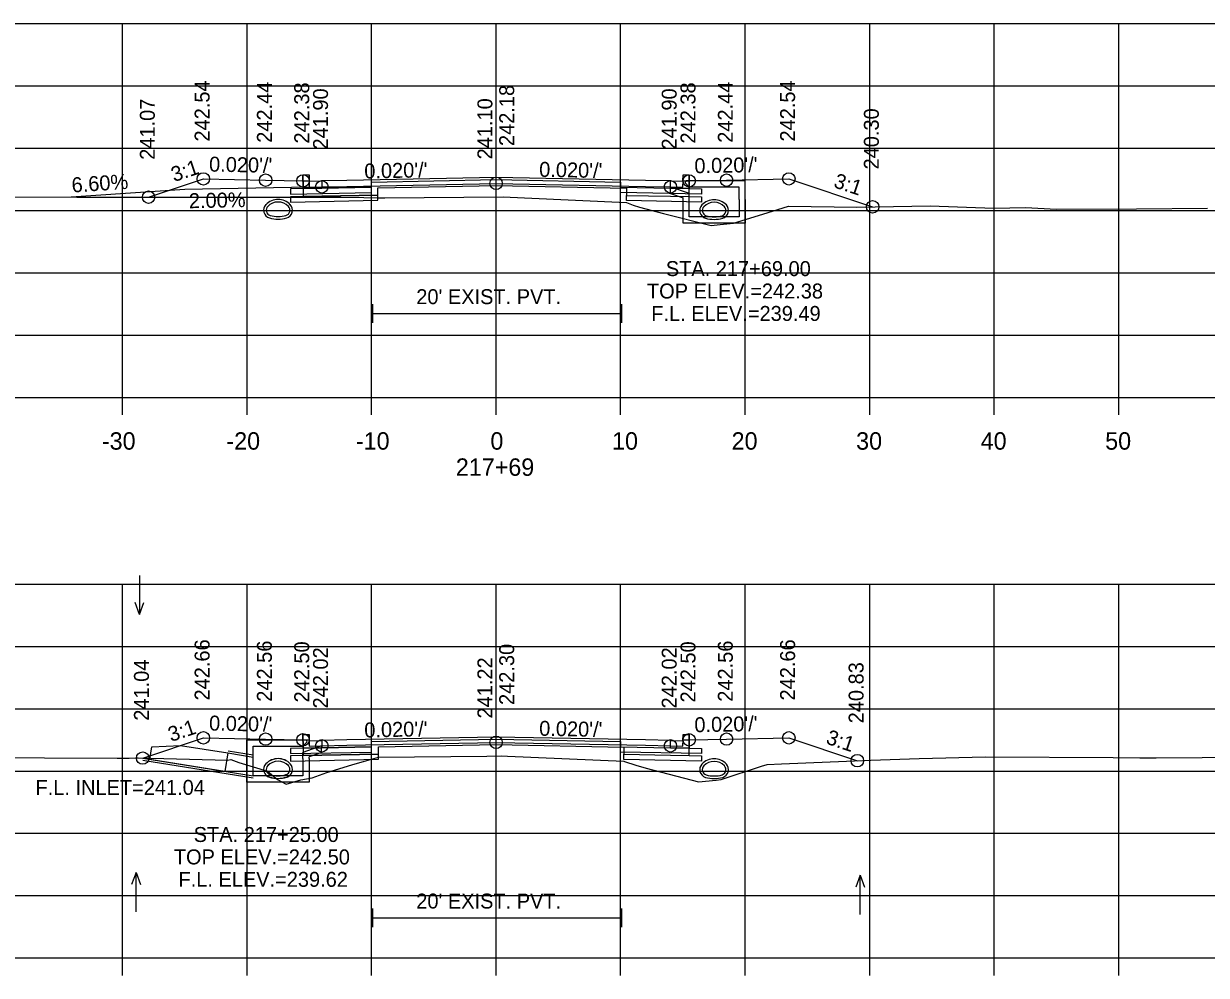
# Model space of a CAD drawing. Extents: x 1369627 to 1374022, y 380035 to 398173.
# Drawn here: x 1371500.9 to 1371595.9, y 383901.4 to 383977.8 of the extents above; entities that cross this region are included whole.
import ezdxf

# ---------------------------------------------------------------- set-up
doc = ezdxf.new("R2010")
doc.units = 0
for name, color, linetype in [('Default', 7, 'Continuous'), ('R_Alt Surface', 7, 'Continuous'), ('R_Axis', 7, 'Continuous'), ('R_Axis Annot', 7, 'Continuous'), ('R_Border Notes', 7, 'Continuous'), ('R_Drive', 7, 'Continuous'), ('R_Exist Surface', 7, 'Continuous'), ('R_Fin Surface', 7, 'Continuous'), ('R_Grid', 7, 'Continuous'), ('R_No Plot', 7, 'Continuous'), ('R_Water', 7, 'Continuous'), ('R_Water Annot', 7, 'Continuous'), ('R_Xsect Elev', 7, 'Continuous'), ('R_Xsect Slope', 7, 'Continuous')]:
    doc.layers.add(name, color=color, linetype=linetype)

msp = doc.modelspace()

# ---------------------------------------------------------------- linework, layer by layer
at = {"layer": 'Default'}
for p, q in [((1371528.933, 383953.819), (1371528.933, 383955.319)), ((1371548.933, 383953.819), (1371548.933, 383955.319)), ((1371528.933, 383954.569), (1371548.933, 383954.569)), ((1371528.933, 383905.299), (1371528.933, 383906.799)), ((1371548.933, 383905.299), (1371548.933, 383906.799)), ((1371528.933, 383906.049), (1371548.933, 383906.049))]:
    msp.add_line(p, q, dxfattribs=at)
for points in [[(1371523.336, 383965.696), (1371523.836, 383965.696), (1371523.846, 383965.196), (1371524.846, 383965.216), (1371524.846, 383964.629), (1371523.346, 383964.599)], [(1371553.846, 383965.196), (1371553.856, 383965.696), (1371554.356, 383965.696), (1371554.346, 383964.599), (1371552.846, 383964.629), (1371552.846, 383965.216)], [(1371523.336, 383920.776), (1371523.836, 383920.776), (1371523.846, 383920.276), (1371524.846, 383920.296), (1371524.846, 383919.709), (1371523.346, 383919.679)], [(1371553.846, 383920.276), (1371553.856, 383920.776), (1371554.356, 383920.776), (1371554.346, 383919.679), (1371552.846, 383919.709), (1371552.846, 383920.296)]]:
    msp.add_lwpolyline(points, close=True, dxfattribs=at)
at = {"layer": 'R_Alt Surface'}
for points in [[(1371523.336, 383965.696), (1371523.346, 383964.599), (1371524.846, 383964.629), (1371528.846, 383964.709), (1371528.846, 383965.126), (1371538.846, 383965.326), (1371548.846, 383965.126), (1371548.846, 383964.709), (1371552.846, 383964.629), (1371554.346, 383964.599), (1371554.356, 383965.696)], [(1371523.336, 383965.22), (1371523.346, 383963.957), (1371524.846, 383963.987), (1371529.357, 383964.077), (1371529.357, 383964.66), (1371538.846, 383964.85), (1371549.309, 383964.641), (1371549.309, 383964.058), (1371552.846, 383963.987), (1371554.346, 383963.957), (1371554.356, 383965.22)], [(1371523.336, 383920.776), (1371523.346, 383919.679), (1371524.846, 383919.709), (1371528.846, 383919.789), (1371528.846, 383920.206), (1371538.846, 383920.406), (1371548.846, 383920.206), (1371548.846, 383919.789), (1371552.846, 383919.709), (1371554.346, 383919.679), (1371554.356, 383920.776)], [(1371523.336, 383920.348), (1371523.346, 383919.085), (1371524.846, 383919.115), (1371529.401, 383919.206), (1371529.401, 383919.789), (1371538.846, 383919.978), (1371549.091, 383919.773), (1371549.091, 383919.19), (1371552.846, 383919.115), (1371554.346, 383919.085), (1371554.356, 383920.348)]]:
    msp.add_lwpolyline(points, dxfattribs=at)
for points in [[(1371538.846, 383965.496), (1371526.846, 383965.256), (1371524.846, 383965.216), (1371524.846, 383964.629), (1371528.846, 383964.709), (1371528.846, 383965.126), (1371538.846, 383965.326), (1371548.846, 383965.126), (1371548.846, 383964.709), (1371552.846, 383964.629), (1371552.846, 383965.216), (1371550.846, 383965.256)], [(1371528.846, 383964.709), (1371524.846, 383964.629), (1371523.346, 383964.599), (1371522.346, 383964.579), (1371522.346, 383964.162), (1371528.846, 383964.292)], [(1371548.846, 383964.709), (1371552.846, 383964.629), (1371554.346, 383964.599), (1371555.346, 383964.579), (1371555.346, 383964.162), (1371548.846, 383964.292)], [(1371529.357, 383964.077), (1371524.846, 383963.987), (1371523.346, 383963.957), (1371522.346, 383963.937), (1371522.346, 383963.52), (1371529.357, 383963.66)], [(1371549.309, 383964.058), (1371552.846, 383963.987), (1371554.346, 383963.957), (1371555.346, 383963.937), (1371555.346, 383963.52), (1371549.309, 383963.641)], [(1371528.846, 383919.789), (1371524.846, 383919.709), (1371523.346, 383919.679), (1371522.346, 383919.659), (1371522.346, 383919.242), (1371528.846, 383919.372)], [(1371538.846, 383920.576), (1371526.846, 383920.336), (1371524.846, 383920.296), (1371524.846, 383919.709), (1371528.846, 383919.789), (1371528.846, 383920.206), (1371538.846, 383920.406), (1371548.846, 383920.206), (1371548.846, 383919.789), (1371552.846, 383919.709), (1371552.846, 383920.296), (1371550.846, 383920.336)], [(1371548.846, 383919.789), (1371552.846, 383919.709), (1371554.346, 383919.679), (1371555.346, 383919.659), (1371555.346, 383919.242), (1371548.846, 383919.372)], [(1371529.401, 383919.206), (1371524.846, 383919.115), (1371523.346, 383919.085), (1371522.346, 383919.065), (1371522.346, 383918.648), (1371529.401, 383918.789)], [(1371549.091, 383919.19), (1371552.846, 383919.115), (1371554.346, 383919.085), (1371555.346, 383919.065), (1371555.346, 383918.648), (1371549.091, 383918.773)]]:
    msp.add_lwpolyline(points, close=True, dxfattribs=at)
at = {"layer": 'R_Axis'}
for p, q in [((1371388.846, 383947.843), (1371688.846, 383947.843)), ((1371508.846, 383946.443), (1371508.846, 383947.843)), ((1371518.846, 383946.443), (1371518.846, 383947.843)), ((1371528.846, 383946.443), (1371528.846, 383947.843)), ((1371538.846, 383946.443), (1371538.846, 383947.843)), ((1371548.846, 383946.443), (1371548.846, 383947.843)), ((1371558.846, 383946.443), (1371558.846, 383947.843)), ((1371568.846, 383946.443), (1371568.846, 383947.843)), ((1371578.846, 383946.443), (1371578.846, 383947.843)), ((1371588.846, 383946.443), (1371588.846, 383947.843)), ((1371388.846, 383902.843), (1371688.846, 383902.843)), ((1371508.846, 383901.443), (1371508.846, 383902.843)), ((1371518.846, 383901.443), (1371518.846, 383902.843)), ((1371528.846, 383901.443), (1371528.846, 383902.843)), ((1371538.846, 383901.443), (1371538.846, 383902.843)), ((1371548.846, 383901.443), (1371548.846, 383902.843)), ((1371558.846, 383901.443), (1371558.846, 383902.843)), ((1371568.846, 383901.443), (1371568.846, 383902.843)), ((1371578.846, 383901.443), (1371578.846, 383902.843)), ((1371588.846, 383901.443), (1371588.846, 383902.843))]:
    msp.add_line(p, q, dxfattribs=at)
at = {"layer": 'R_Drive'}
for p, q in [((1371513.846, 383964.52), (1371504.725, 383963.918)), ((1371523.846, 383964.72), (1371513.846, 383964.52))]:
    msp.add_line(p, q, dxfattribs=at)
for centre, radius, start, end in [((1371521.336, 383962.377), 1.354, 43.64848, 136.35152), ((1371521.336, 383962.377), 1.146, 43.64848, 136.35152), ((1371520.823, 383962.866), 0.646, 136.35152, 253.95293), ((1371520.823, 383962.866), 0.438, 136.35152, 253.95293), ((1371521.336, 383964.647), 2.292, 253.95293, 286.04707), ((1371521.848, 383962.866), 0.438, 286.04707, 43.64848), ((1371521.848, 383962.866), 0.646, 286.04707, 43.64848), ((1371521.336, 383964.647), 2.5, 253.95293, 286.04707), ((1371521.336, 383917.486), 1.354, 43.64848, 136.35152), ((1371521.336, 383917.484), 1.354, 43.64848, 136.35152), ((1371556.356, 383917.467), 1.354, 43.64848, 136.35152), ((1371520.823, 383917.975), 0.646, 136.35152, 253.95293), ((1371520.823, 383917.973), 0.646, 136.35152, 253.95293), ((1371520.823, 383917.975), 0.438, 136.35152, 253.95293), ((1371520.823, 383917.973), 0.438, 136.35152, 253.95293), ((1371521.336, 383917.486), 1.146, 43.64848, 136.35152), ((1371521.336, 383917.484), 1.146, 43.64848, 136.35152), ((1371521.848, 383917.975), 0.438, 286.04707, 43.64848), ((1371521.848, 383917.973), 0.438, 286.04707, 43.64848), ((1371521.848, 383917.975), 0.646, 286.04707, 43.64848), ((1371521.848, 383917.973), 0.646, 286.04707, 43.64848), ((1371555.843, 383917.956), 0.646, 136.35152, 253.95293), ((1371555.843, 383917.956), 0.438, 136.35152, 253.95293), ((1371556.356, 383917.467), 1.146, 43.64848, 136.35152), ((1371556.868, 383917.956), 0.438, 286.04707, 43.64848), ((1371556.868, 383917.956), 0.646, 286.04707, 43.64848), ((1371521.336, 383919.757), 2.5, 253.95293, 286.04707), ((1371521.336, 383919.754), 2.5, 253.95293, 286.04707), ((1371521.336, 383919.757), 2.292, 253.95293, 286.04707), ((1371521.336, 383919.754), 2.292, 253.95293, 286.04707), ((1371556.356, 383919.738), 2.5, 253.95293, 286.04707), ((1371556.356, 383919.738), 2.292, 253.95293, 286.04707)]:
    msp.add_arc(centre, radius, start, end, dxfattribs=at)
at = {"layer": 'R_Exist Surface'}
for points in [[(1371485.828, 383963.933), (1371505.185, 383963.92), (1371506.153, 383963.917), (1371526.179, 383963.905), (1371526.204, 383963.905), (1371526.258, 383963.905), (1371526.31, 383963.906), (1371526.404, 383963.907), (1371528.226, 383963.884), (1371529.357, 383963.868), (1371529.357, 383963.868), (1371529.921, 383963.873), (1371539.421, 383963.95), (1371541.138, 383963.869), (1371549.309, 383963.476), (1371549.855, 383963.276), (1371550.356, 383963.103), (1371552.291, 383962.612), (1371556.12, 383961.649), (1371556.845, 383961.723), (1371557.91, 383961.837), (1371560.254, 383962.552), (1371562.334, 383963.198), (1371567.82, 383963.118), (1371573.713, 383963.212), (1371578.826, 383963.043), (1371581.398, 383963.092), (1371583.832, 383962.961), (1371590.276, 383962.977), (1371595.968, 383963.025)], [(1371496.721, 383918.938), (1371508.404, 383918.873), (1371509.375, 383918.883), (1371509.921, 383918.897), (1371510.112, 383918.892), (1371517.313, 383918.726), (1371517.53, 383918.761), (1371518.198, 383918.516), (1371520.488, 383917.834), (1371521.289, 383917.16), (1371521.995, 383916.795), (1371523.164, 383917.139), (1371524.082, 383917.3), (1371525.261, 383917.735), (1371527.251, 383918.331), (1371528.663, 383918.731), (1371529.401, 383918.946), (1371538.103, 383919.051), (1371539.244, 383919.065), (1371539.759, 383919.044), (1371549.091, 383918.624), (1371549.146, 383918.613), (1371550.074, 383918.309), (1371550.898, 383918.073), (1371555.111, 383916.964), (1371556.521, 383917.117), (1371556.922, 383917.168), (1371560.157, 383918.231), (1371560.617, 383918.381), (1371561.763, 383918.425), (1371568.944, 383918.718), (1371572.824, 383918.855), (1371578.146, 383918.983), (1371588.388, 383918.924), (1371590.533, 383918.906), (1371590.817, 383918.904), (1371591.865, 383918.893), (1371621.388, 383919.129)]]:
    msp.add_lwpolyline(points, dxfattribs=at)
at = {"layer": 'R_Fin Surface'}
for points in [[(1371510.938, 383963.914), (1371515.336, 383965.38), (1371520.336, 383965.28), (1371523.336, 383965.22), (1371523.836, 383965.22), (1371523.846, 383964.72), (1371524.846, 383964.74), (1371526.846, 383964.78), (1371538.846, 383965.02), (1371550.846, 383964.78), (1371552.846, 383964.74), (1371553.846, 383964.72), (1371553.856, 383965.22), (1371554.356, 383965.22), (1371557.356, 383965.28), (1371562.356, 383965.38), (1371569.082, 383963.138)], [(1371510.464, 383918.884), (1371515.336, 383920.508), (1371520.336, 383920.408), (1371523.336, 383920.348), (1371523.836, 383920.348), (1371523.846, 383919.848), (1371524.846, 383919.868), (1371526.846, 383919.908), (1371538.846, 383920.148), (1371550.846, 383919.908), (1371552.846, 383919.868), (1371553.846, 383919.848), (1371553.856, 383920.348), (1371554.356, 383920.348), (1371557.356, 383920.408), (1371562.356, 383920.508), (1371567.858, 383918.674)]]:
    msp.add_lwpolyline(points, dxfattribs=at)
at = {"layer": 'R_Grid'}
for p, q in [((1371388.846, 383977.843), (1371688.846, 383977.843)), ((1371508.846, 383947.843), (1371508.846, 383977.843)), ((1371518.846, 383947.843), (1371518.846, 383977.843)), ((1371528.846, 383947.843), (1371528.846, 383977.843)), ((1371538.846, 383947.843), (1371538.846, 383977.843)), ((1371548.846, 383947.843), (1371548.846, 383977.843)), ((1371558.846, 383947.843), (1371558.846, 383977.843)), ((1371568.846, 383947.843), (1371568.846, 383977.843)), ((1371578.846, 383947.843), (1371578.846, 383977.843)), ((1371588.846, 383947.843), (1371588.846, 383977.843)), ((1371388.846, 383972.843), (1371688.846, 383972.843)), ((1371388.846, 383967.843), (1371688.846, 383967.843)), ((1371388.846, 383962.843), (1371688.846, 383962.843)), ((1371388.846, 383957.843), (1371688.846, 383957.843)), ((1371388.846, 383952.843), (1371688.846, 383952.843)), ((1371388.846, 383947.843), (1371688.846, 383947.843)), ((1371388.846, 383932.843), (1371688.846, 383932.843)), ((1371508.846, 383902.843), (1371508.846, 383932.843)), ((1371518.846, 383902.843), (1371518.846, 383932.843)), ((1371528.846, 383902.843), (1371528.846, 383932.843)), ((1371538.846, 383902.843), (1371538.846, 383932.843)), ((1371548.846, 383902.843), (1371548.846, 383932.843)), ((1371558.846, 383902.843), (1371558.846, 383932.843)), ((1371568.846, 383902.843), (1371568.846, 383932.843)), ((1371578.846, 383902.843), (1371578.846, 383932.843)), ((1371588.846, 383902.843), (1371588.846, 383932.843)), ((1371388.846, 383927.843), (1371688.846, 383927.843)), ((1371388.846, 383922.843), (1371688.846, 383922.843)), ((1371388.846, 383917.843), (1371688.846, 383917.843)), ((1371388.846, 383912.843), (1371688.846, 383912.843)), ((1371388.846, 383907.843), (1371688.846, 383907.843)), ((1371388.846, 383902.843), (1371688.846, 383902.843))]:
    msp.add_line(p, q, dxfattribs=at)
at = {"layer": 'R_No Plot'}
for p, q in [((1371517.316, 383919.455), (1371519.336, 383919.132)), ((1371510.464, 383918.717), (1371519.336, 383917.298))]:
    msp.add_line(p, q, dxfattribs=at)
for centre in [(1371515.336, 383965.38), (1371520.336, 383965.28), (1371523.336, 383965.22), (1371538.846, 383965.02), (1371554.356, 383965.22), (1371557.356, 383965.28), (1371562.356, 383965.38), (1371510.938, 383963.914), (1371524.846, 383964.74), (1371552.846, 383964.74), (1371569.082, 383963.138), (1371515.336, 383920.508), (1371520.336, 383920.408), (1371523.336, 383920.348), (1371554.356, 383920.348), (1371557.356, 383920.408), (1371562.356, 383920.508), (1371524.846, 383919.868), (1371538.846, 383920.148), (1371552.846, 383919.868), (1371510.464, 383918.884), (1371567.858, 383918.674)]:
    msp.add_circle(centre, 0.5, dxfattribs=at)
at = {"layer": 'R_Water'}
for p, q in [((1371552.856, 383964.743), (1371554.356, 383964.223)), ((1371554.023, 383965.058), (1371554.106, 383965.223)), ((1371554.023, 383965.058), (1371554.356, 383964.723)), ((1371558.856, 383965.223), (1371554.106, 383965.223)), ((1371558.356, 383964.723), (1371554.356, 383964.723)), ((1371558.356, 383963.723), (1371558.356, 383964.723)), ((1371558.856, 383963.723), (1371558.856, 383965.223)), ((1371552.856, 383964.214), (1371553.856, 383963.867)), ((1371553.856, 383963.723), (1371553.856, 383963.867)), ((1371554.356, 383963.723), (1371554.356, 383964.223)), ((1371518.836, 383920.343), (1371523.586, 383920.343)), ((1371518.836, 383918.843), (1371518.836, 383920.343)), ((1371519.336, 383918.843), (1371519.336, 383919.843)), ((1371519.336, 383919.843), (1371523.336, 383919.843)), ((1371523.668, 383920.178), (1371523.336, 383919.843)), ((1371524.836, 383919.863), (1371523.336, 383919.343)), ((1371523.668, 383920.178), (1371523.586, 383920.343)), ((1371510.464, 383918.884), (1371519.336, 383917.463)), ((1371510.464, 383918.884), (1371519.336, 383917.465)), ((1371517.29, 383919.292), (1371519.336, 383918.965)), ((1371523.336, 383918.843), (1371523.336, 383919.343)), ((1371524.836, 383919.334), (1371523.836, 383918.987)), ((1371523.836, 383918.843), (1371523.836, 383918.987))]:
    msp.add_line(p, q, dxfattribs=at)
for points in [[(1371552.856, 383964.214), (1371552.856, 383964.743)], [(1371558.856, 383963.723), (1371558.856, 383961.837), (1371556.356, 383961.837), (1371553.856, 383961.837), (1371553.856, 383963.723)], [(1371558.356, 383963.723), (1371558.356, 383962.337), (1371556.356, 383962.337), (1371554.356, 383962.337), (1371554.356, 383963.723)], [(1371524.836, 383919.334), (1371524.836, 383919.863)], [(1371523.836, 383918.843), (1371523.836, 383916.963), (1371521.336, 383916.963), (1371518.836, 383916.963), (1371518.836, 383918.843)], [(1371523.336, 383918.843), (1371523.336, 383917.463), (1371521.336, 383917.463), (1371519.336, 383917.463), (1371519.336, 383918.843)]]:
    msp.add_lwpolyline(points, dxfattribs=at)
msp.add_lwpolyline([(1371517.29, 383919.292), (1371517.053, 383917.811), (1371511.047, 383918.772), (1371511.211, 383919.8), (1371513.505, 383919.897)], close=True, dxfattribs=at)
at = {"layer": 'R_Water Annot'}
for p, q in [((1371510.206, 383933.551), (1371510.206, 383930.409)), ((1371510.206, 383930.409), (1371509.856, 383931.37)), ((1371510.206, 383930.409), (1371510.556, 383931.37)), ((1371509.927, 383909.687), (1371509.577, 383908.725)), ((1371509.927, 383906.545), (1371509.927, 383909.687)), ((1371509.927, 383909.687), (1371510.277, 383908.725)), ((1371568.089, 383909.475), (1371567.739, 383908.513)), ((1371568.089, 383906.333), (1371568.089, 383909.475)), ((1371568.089, 383909.475), (1371568.439, 383908.513))]:
    msp.add_line(p, q, dxfattribs=at)
for centre, radius, start, end in [((1371556.356, 383962.358), 1.354, 43.64848, 136.35152), ((1371556.356, 383962.358), 1.354, 43.64848, 136.35152), ((1371556.356, 383962.358), 1.146, 43.64848, 136.35152), ((1371556.356, 383962.358), 1.146, 43.64848, 136.35152), ((1371555.843, 383962.847), 0.646, 136.35152, 253.95293), ((1371555.843, 383962.847), 0.646, 136.35152, 253.95293), ((1371555.843, 383962.847), 0.438, 136.35152, 253.95293), ((1371555.843, 383962.847), 0.438, 136.35152, 253.95293), ((1371556.868, 383962.847), 0.438, 286.04707, 43.64848), ((1371556.868, 383962.847), 0.438, 286.04707, 43.64848), ((1371556.868, 383962.847), 0.646, 286.04707, 43.64848), ((1371556.868, 383962.847), 0.646, 286.04707, 43.64848), ((1371556.356, 383964.629), 2.5, 253.95293, 286.04707), ((1371556.356, 383964.629), 2.5, 253.95293, 286.04707), ((1371556.356, 383964.629), 2.292, 253.95293, 286.04707), ((1371556.356, 383964.629), 2.292, 253.95293, 286.04707)]:
    msp.add_arc(centre, radius, start, end, dxfattribs=at)
at = {"layer": 'R_Xsect Elev'}
for p, q in [((1371538.846, 383963.945), (1371538.846, 383973.945)), ((1371538.846, 383919.06), (1371538.846, 383929.06))]:
    msp.add_line(p, q, dxfattribs=at)

# ---------------------------------------------------------------- texts
at = {"layer": 'R_Axis Annot'}
for s, height, p in [("20' EXIST. PVT.", 1.2, (1371532.436, 383955.327)), ('-30', 1.4, (1371507.187, 383943.643)), ('-20', 1.4, (1371517.187, 383943.643)), ('-10', 1.4, (1371527.584, 383943.643)), ('0', 1.4, (1371538.388, 383943.643)), ('10', 1.4, (1371548.157, 383943.643)), ('20', 1.4, (1371557.76, 383943.643)), ('30', 1.4, (1371567.76, 383943.643)), ('40', 1.4, (1371577.76, 383943.643)), ('50', 1.4, (1371587.76, 383943.643)), ('217+69', 1.4, (1371535.61, 383941.543)), ("20' EXIST. PVT.", 1.2, (1371532.436, 383906.806))]:
    msp.add_text(s, height=height, dxfattribs=at).set_placement(p)
at = {"layer": 'R_Border Notes'}
msp.add_text('F.L. INLET=241.04', height=1.2, dxfattribs=at).set_placement((1371501.857, 383915.932))
at = {"layer": 'R_Water Annot'}
for s, p in [('STA. 217+69.00', (1371552.476, 383957.579)), ('TOP ELEV.=242.38', (1371550.96, 383955.779)), ('F.L. ELEV.=239.49', (1371551.305, 383953.979)), ('STA. 217+25.00', (1371514.562, 383912.149)), ('TOP ELEV.=242.50', (1371512.965, 383910.349)), ('F.L. ELEV.=239.62', (1371513.338, 383908.549))]:
    msp.add_text(s, height=1.2, dxfattribs=at).set_placement(p)
at = {"layer": 'R_Xsect Elev'}
for s, rotation, p in [('242.54', 90, (1371515.836, 383968.38)), ('242.44', 90, (1371520.836, 383968.28)), ('242.38', 90, (1371523.836, 383968.22)), ('242.38', 90, (1371554.856, 383968.22)), ('242.44', 90, (1371557.856, 383968.28)), ('242.54', 90, (1371562.856, 383968.38)), ('241.90', 90, (1371525.346, 383967.74)), ('242.18', 90, (1371540.297, 383968.02)), ('241.90', 90, (1371553.346, 383967.74)), ('241.07', 90, (1371511.438, 383966.914)), ('241.10', 90, (1371538.546, 383966.945)), ('240.30', 90, (1371569.582, 383966.138)), ('6.60%', 3.77604, (1371504.794, 383964.286)), ('2.00%', 1.14576, (1371514.185, 383963.024)), ('242.66', 90, (1371515.836, 383923.508)), ('242.66', 90, (1371562.856, 383923.508)), ('242.56', 90, (1371520.836, 383923.408)), ('242.50', 90, (1371523.836, 383923.348)), ('242.02', 90, (1371525.346, 383922.868)), ('242.30', 90, (1371540.297, 383923.148)), ('242.02', 90, (1371553.346, 383922.868)), ('242.50', 90, (1371554.856, 383923.348)), ('242.56', 90, (1371557.856, 383923.408)), ('241.04', 90, (1371510.964, 383921.884)), ('241.22', 90, (1371538.546, 383922.06)), ('240.83', 90, (1371568.358, 383921.674))]:
    msp.add_text(s, height=1.2, rotation=rotation, dxfattribs=at).set_placement(p)
at = {"layer": 'R_Xsect Slope'}
for s, rotation, p in [('3:1', 18.43323, (1371512.979, 383965.121)), ("0.020'/'", 358.85424, (1371515.786, 383965.971)), ("0.020'/'", 1.14576, (1371528.272, 383965.409)), ("0.020'/'", 358.85424, (1371542.296, 383965.551)), ("0.020'/'", 1.14576, (1371554.782, 383965.829)), ('3:1', 341.56677, (1371565.877, 383964.733)), ('3:1', 18.43323, (1371512.742, 383920.17)), ("0.020'/'", 358.85424, (1371515.786, 383921.099)), ("0.020'/'", 1.14576, (1371528.272, 383920.536)), ("0.020'/'", 358.85424, (1371542.296, 383920.679)), ("0.020'/'", 1.14576, (1371554.782, 383920.956)), ('3:1', 341.56677, (1371565.265, 383920.065))]:
    msp.add_text(s, height=1.2, rotation=rotation, dxfattribs=at).set_placement(p)

doc.saveas('drawing.dxf')
